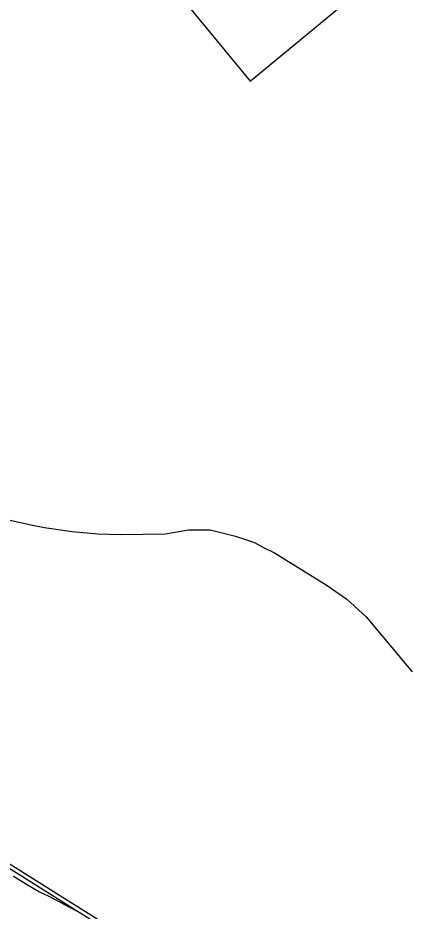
# Model space of a CAD drawing. Extents: x 1364363 to 1407445, y 538563 to 573342.
# Drawn here: x 1395448 to 1396708, y 547703 to 550556 of the extents above; entities that cross this region are included whole.
import ezdxf

# ---------------------------------------------------------------- set-up
doc = ezdxf.new("R2010")
doc.units = 0
for name, color, linetype in [('Exist Boundary Political City Limit New Hole', 7, 'Continuous'), ('Exist Railroad Mainline', 7, 'Continuous'), ('Exist Railroad Siding', 7, 'Continuous'), ('Exist Railroad Spur', 7, 'Continuous'), ('Exist Road Primary NC Attributed', 7, 'Continuous')]:
    doc.layers.add(name, color=color, linetype=linetype)

msp = doc.modelspace()

# ---------------------------------------------------------------- linework, layer by layer
at = {"layer": 'Exist Boundary Political City Limit New Hole'}
msp.add_lwpolyline([(1394277.4, 551818.3), (1395820.5, 550803.3), (1396190.4, 550353.5), (1396621.9, 550710.7), (1396326, 550753.9), (1396085.5, 550957.6), (1396032.8, 551077.6), (1395963.2, 551252.9), (1395879.9, 551428.4), (1395861.2, 551581.3), (1395870.5, 551810.6), (1395934.8, 551955.4), (1394427.1, 552222.9), (1394322.4, 552043.9), (1394396.4, 551994.5), (1394277.4, 551818.3)], dxfattribs=at)
msp.add_lwpolyline([(1394277.4, 551818.3), (1395820.5, 550803.3), (1396190.4, 550353.5), (1396621.9, 550710.7), (1396326, 550753.9), (1396085.5, 550957.6), (1396032.8, 551077.6), (1395963.2, 551252.9), (1395879.9, 551428.4), (1395861.2, 551581.3), (1395870.5, 551810.6), (1395934.8, 551955.4), (1394427.1, 552222.9), (1394322.4, 552043.9), (1394396.4, 551994.5), (1394277.4, 551818.3)], dxfattribs=at)
at = {"layer": 'Exist Railroad Mainline'}
for points in [[(1395635.2, 547703.8), (1395450.9, 547819.5), (1395078.4, 548052.2), (1394998.5, 548101.6), (1394616.1, 548341.8), (1393935.3, 548768.1)], [(1395635.2, 547703.8), (1395450.9, 547819.5), (1395078.4, 548052.2), (1394998.5, 548101.6), (1394616.1, 548341.8), (1393935.3, 548768.1)], [(1396761.6, 547069.7), (1396666, 547110.7), (1396577.8, 547150.6), (1396502.6, 547186.4), (1396451.6, 547212), (1396351.3, 547266.7), (1396254.6, 547318.8), (1396134.3, 547391.8), (1395866.4, 547558.8), (1395635.2, 547703.8)], [(1396761.6, 547069.7), (1396666, 547110.7), (1396577.8, 547150.6), (1396502.6, 547186.4), (1396451.6, 547212), (1396351.3, 547266.7), (1396254.6, 547318.8), (1396134.3, 547391.8), (1395866.4, 547558.8), (1395635.2, 547703.8)]]:
    msp.add_lwpolyline(points, dxfattribs=at)
at = {"layer": 'Exist Railroad Siding'}
msp.add_lwpolyline([(1394096.7, 548682.9), (1394889.3, 548186.3), (1395000, 548117.4), (1395842.2, 547589.8), (1396142.7, 547401.8), (1396225.8, 547352.4), (1396296.1, 547311.9), (1396462.7, 547221), (1396641.4, 547134.9), (1396784.8, 547073.4)], dxfattribs=at)
msp.add_lwpolyline([(1394096.7, 548682.9), (1394889.3, 548186.3), (1395000, 548117.4), (1395842.2, 547589.8), (1396142.7, 547401.8), (1396225.8, 547352.4), (1396296.1, 547311.9), (1396462.7, 547221), (1396641.4, 547134.9), (1396784.8, 547073.4)], dxfattribs=at)
at = {"layer": 'Exist Railroad Spur'}
msp.add_lwpolyline([(1395433.5, 547814.7), (1395480.2, 547785.3), (1395517, 547764.8), (1395546.5, 547750), (1395635.2, 547703.8)], dxfattribs=at)
msp.add_lwpolyline([(1395433.5, 547814.7), (1395480.2, 547785.3), (1395517, 547764.8), (1395546.5, 547750), (1395635.2, 547703.8)], dxfattribs=at)
at = {"layer": 'Exist Road Primary NC Attributed'}
msp.add_lwpolyline([(1395423.2, 548951), (1395494.5, 548935.7), (1395532.7, 548928.1), (1395621.8, 548915.3), (1395703.2, 548907.7), (1395774.5, 548905.1), (1395919.6, 548907.7), (1395993.4, 548920.4), (1396062.1, 548920.4), (1396143.6, 548900.1), (1396204.7, 548879.7), (1396232.7, 548864.4), (1396268.3, 548846.6), (1396433.8, 548744.7), (1396500, 548698.8), (1396561, 548642.8), (1396708.7, 548467)], dxfattribs=at)
msp.add_lwpolyline([(1395423.2, 548951), (1395494.5, 548935.7), (1395532.7, 548928.1), (1395621.8, 548915.3), (1395703.2, 548907.7), (1395774.5, 548905.1), (1395919.6, 548907.7), (1395993.4, 548920.4), (1396062.1, 548920.4), (1396143.6, 548900.1), (1396204.7, 548879.7), (1396232.7, 548864.4), (1396268.3, 548846.6), (1396433.8, 548744.7), (1396500, 548698.8), (1396561, 548642.8), (1396708.7, 548467)], dxfattribs=at)

doc.saveas('drawing.dxf')
